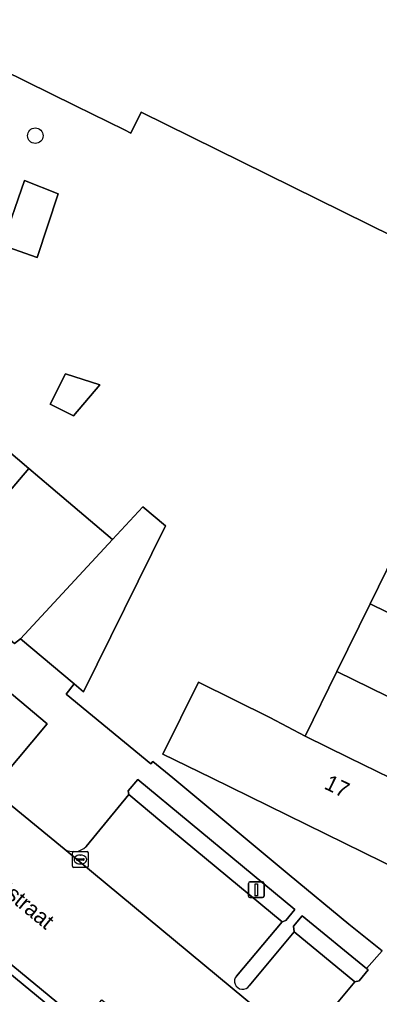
# Model space of a CAD drawing. Extents: x 159217 to 160349, y 381246 to 382172.
# Drawn here: x 160272.5 to 160295.2, y 381986.3 to 382047.9 of the extents above; entities that cross this region are included whole.
import ezdxf

# ---------------------------------------------------------------- set-up
doc = ezdxf.new("R2010")
doc.units = 0
for name, color, linetype in [('IMGEO_Boom', 7, 'Continuous'), ('IMGEO_Erf', 7, 'Continuous'), ('IMGEO_Groenvoorziening', 7, 'Continuous'), ('IMGEO_Haag', 7, 'Continuous'), ('IMGEO_Kolk', 7, 'Continuous'), ('IMGEO_Lichtmast', 7, 'Continuous'), ('IMGEO_Openbare_ruimte_label', 7, 'Continuous'), ('IMGEO_Pand', 7, 'Continuous'), ('IMGEO_Pand_nummerreeks', 7, 'Continuous'), ('IMGEO_Parkeervlak_open', 7, 'Continuous'), ('IMGEO_Rijbaan_lokaal_open', 7, 'Continuous'), ('IMGEO_Voetpad_open', 7, 'Continuous')]:
    doc.layers.add(name, color=color, linetype=linetype)

msp = doc.modelspace()

# ---------------------------------------------------------------- linework, layer by layer
at = {"layer": 'IMGEO_Boom'}
msp.add_circle((160273.49, 382040.524), 0.489, dxfattribs=at)
at = {"layer": 'IMGEO_Erf'}
for points in [[(160305.63, 382029.445), (160280.178, 382042.019), (160279.523, 382040.691), (160279.111, 382040.894), (160276.024, 382042.417), (160246.663, 382056.903)], [(160268.479, 382023.432), (160273.074, 382019.534), (160274.476, 382018.345), (160278.364, 382015.048), (160280.271, 382017.111), (160281.71, 382015.907), (160276.539, 382005.443), (160275.944, 382005.94), (160275.443, 382005.293), (160280.777, 382000.881), (160280.913, 382001.039), (160282.161, 382000), (160289.506, 381993.887), (160293.281, 381990.773), (160295.387, 381989.094)], [(160297.806, 381993.533), (160284.608, 382000), (160281.533, 382001.507), (160283.783, 382006.052), (160288.301, 382003.816), (160290.52, 382002.642), (160292.525, 382006.722), (160294.624, 382010.994), (160296.723, 382015.266)]]:
    msp.add_lwpolyline(points, dxfattribs=at)
for points in [[(160271.391, 382033.611), (160272.805, 382037.706), (160274.925, 382036.864), (160273.608, 382032.846)], [(160275.396, 382025.507), (160277.553, 382024.808), (160275.891, 382022.852), (160274.436, 382023.575)]]:
    msp.add_lwpolyline(points, close=True, dxfattribs=at)
at = {"layer": 'IMGEO_Groenvoorziening'}
for points in [[(160274.232, 382003.404), (160270.767, 382006.31), (160268.422, 382003.445), (160269.545, 382002.456), (160269.159, 382001.979), (160271.444, 382000.074)], [(160279.397, 381998.96), (160281.486, 381997.213), (160289.076, 381990.93), (160289.292, 381990.998), (160289.86, 381991.694), (160279.959, 381999.909), (160279.36, 381999.192)], [(160289.835, 381990.287), (160293.657, 381987.129), (160293.939, 381987.2), (160294.492, 381987.893), (160294.398, 381987.97), (160290.333, 381991.297), (160289.787, 381990.639)]]:
    msp.add_lwpolyline(points, close=True, dxfattribs=at)
at = {"layer": 'IMGEO_Haag'}
for points in [[(160279.397, 381998.96), (160281.486, 381997.213), (160289.076, 381990.93), (160289.292, 381990.998), (160289.86, 381991.694), (160279.959, 381999.909), (160279.36, 381999.192)], [(160289.835, 381990.287), (160293.657, 381987.129), (160293.939, 381987.2), (160294.492, 381987.893), (160294.398, 381987.97), (160290.333, 381991.297), (160289.787, 381990.639)]]:
    msp.add_lwpolyline(points, close=True, dxfattribs=at)
at = {"layer": 'IMGEO_Kolk'}
for p, q in [((160275.836, 381994.426), (160275.836, 381995.278)), ((160275.911, 381995.352), (160276.763, 381995.352)), ((160276.095, 381994.846), (160276.095, 381994.858)), ((160276.533, 381994.809), (160276.135, 381994.809)), ((160276.138, 381994.895), (160276.536, 381994.895)), ((160276.324, 381995.132), (160276.349, 381995.132)), ((160276.579, 381994.858), (160276.579, 381994.846)), ((160276.837, 381995.278), (160276.837, 381994.426)), ((160276.763, 381994.352), (160275.911, 381994.352)), ((160276.347, 381994.572), (160276.322, 381994.572))]:
    msp.add_line(p, q, dxfattribs=at)
for points in [[(160275.836, 381994.426), (160275.836, 381995.278)], [(160275.911, 381995.352), (160276.763, 381995.352)], [(160276.837, 381995.278), (160276.837, 381994.426)], [(160276.763, 381994.352), (160275.911, 381994.352)]]:
    msp.add_lwpolyline(points, dxfattribs=at)
for centre, radius, start, end in [((160275.913, 381995.276), 0.0765, 91.55205, 178.44795), ((160275.913, 381995.276), 0.0765, 91.55205, 178.44795), ((160276.135, 381994.855), 0.0403, 85.87752, 175.75265), ((160276.132, 381994.845), 0.0366, 178.93798, 274.71019), ((160276.536, 381994.852), 0.043, 264.86636, 352.45326), ((160276.54, 381994.857), 0.0386, 1.73085, 96.63898), ((160276.761, 381995.276), 0.0765, 1.55205, 88.44795), ((160276.761, 381995.276), 0.0765, 1.55205, 88.44795), ((160275.913, 381994.428), 0.0765, 181.55205, 268.44795), ((160275.913, 381994.428), 0.0765, 181.55205, 268.44795), ((160276.761, 381994.428), 0.0765, 271.55205, 358.44795), ((160276.761, 381994.428), 0.0765, 271.55205, 358.44795)]:
    msp.add_arc(centre, radius, start, end, dxfattribs=at)
for centre, major_axis, ratio, start_param, end_param in [((160276.323, 381994.852), (-0.387, 0.002), 0.722429, 4.712389, 7.853982), ((160276.348, 381994.852), (-0.39, 0.002), 0.717154, 1.570796, 4.712389)]:
    msp.add_ellipse(centre, major_axis=major_axis, ratio=ratio, start_param=start_param, end_param=end_param, dxfattribs=at)
at = {"layer": 'IMGEO_Lichtmast'}
for p, q in [((160286.938, 381992.545), (160286.938, 381993.345)), ((160286.938, 381993.345), (160286.938, 381992.545)), ((160287.038, 381993.445), (160287.828, 381993.445)), ((160287.828, 381993.445), (160287.038, 381993.445)), ((160287.928, 381993.345), (160287.928, 381992.545)), ((160287.928, 381992.545), (160287.928, 381993.345)), ((160287.828, 381992.445), (160287.038, 381992.445)), ((160287.038, 381992.445), (160287.828, 381992.445))]:
    msp.add_line(p, q, dxfattribs=at)
msp.add_lwpolyline([(160287.358, 381993.32), (160287.508, 381993.32), (160287.508, 381992.57), (160287.358, 381992.57), (160287.358, 381993.32)], dxfattribs=at)
for centre, start, end in [((160287.038, 381993.345), 90, 180), ((160287.038, 381993.345), 90, 180), ((160287.828, 381993.345), 0, 90), ((160287.828, 381993.345), 360, 90), ((160287.038, 381992.545), 180, 270), ((160287.038, 381992.545), 180, 270), ((160287.828, 381992.545), 270, 0), ((160287.828, 381992.545), 270, 0)]:
    msp.add_arc(centre, 0.1, start, end, dxfattribs=at)
at = {"layer": 'IMGEO_Pand'}
for points in [[(160312.584, 382043.36), (160299.362, 382049.833), (160254.125, 382072.109), (160251.863, 382067.479), (160258.484, 382064.296), (160256.031, 382059.248), (160249.382, 382062.43), (160246.663, 382056.903), (160276.024, 382042.417), (160279.111, 382040.894), (160279.523, 382040.691), (160280.178, 382042.019), (160305.63, 382029.445), (160305.022, 382028.184), (160311.74, 382024.945), (160314.558, 382030.651), (160317.288, 382036.188), (160317.304, 382036.313), (160314.359, 382037.763), (160311.198, 382039.328), (160312.6, 382042.183), (160312.88, 382042.754), (160313.063, 382043.126)], [(160273.608, 382032.846), (160274.925, 382036.864), (160272.805, 382037.706), (160271.391, 382033.611)], [(160277.553, 382024.808), (160275.396, 382025.507), (160274.436, 382023.575), (160275.891, 382022.852)], [(160262.34, 382016.643), (160267.197, 382012.615), (160273.074, 382019.534), (160268.479, 382023.432), (160267.915, 382022.739), (160267.552, 382023.035)], [(160278.364, 382015.048), (160274.476, 382018.345), (160273.074, 382019.534), (160267.197, 382012.615), (160272.17, 382008.491), (160272.56, 382008.77)], [(160278.364, 382015.048), (160272.56, 382008.77), (160275.944, 382005.94), (160276.539, 382005.443), (160281.71, 382015.907), (160280.271, 382017.111)], [(160296.723, 382015.266), (160294.624, 382010.994), (160304.113, 382006.331), (160306.218, 382010.6)], [(160292.525, 382006.722), (160302.009, 382002.061), (160304.113, 382006.331), (160294.624, 382010.994)], [(160299.994, 381997.973), (160300.993, 382000), (160302.009, 382002.061), (160292.525, 382006.722), (160290.52, 382002.642), (160293.296, 382001.274), (160295.881, 382000)], [(160299.994, 381997.973), (160295.881, 382000), (160293.296, 382001.274), (160290.52, 382002.642), (160288.301, 382003.816), (160283.783, 382006.052), (160281.533, 382001.507), (160284.608, 382000), (160297.806, 381993.533)]]:
    msp.add_lwpolyline(points, close=True, dxfattribs=at)
at = {"layer": 'IMGEO_Parkeervlak_open'}
for points in [[(160289.076, 381990.93), (160281.486, 381997.213), (160279.397, 381998.96), (160276.696, 381995.673)], [(160275.309, 381995.519), (160291.082, 381982.438)], [(160286.185, 381987.5), (160289.076, 381990.93)], [(160290.908, 381983.828), (160291.557, 381984.607), (160293.657, 381987.129), (160289.835, 381990.287), (160286.995, 381986.89)]]:
    msp.add_lwpolyline(points, dxfattribs=at)
for centre, radius, start, end in [((160275.906, 381996.464), 1.118, 237.70669, 314.96463), ((160286.573, 381987.172), 0.508, 139.81028, 326.22391)]:
    msp.add_arc(centre, radius, start, end, dxfattribs=at)
at = {"layer": 'IMGEO_Rijbaan_lokaal_open'}
msp.add_lwpolyline([(160253.142, 382006.175), (160271.578, 381991.038), (160270.333, 381989.563), (160270.599, 381989.344), (160276.301, 381984.655), (160276.446, 381984.535), (160277.685, 381986.004), (160288.137, 381977.388), (160292.063, 381982.15), (160291.082, 381982.438), (160275.309, 381995.519), (160271.799, 381998.4), (160270.25, 381999.661), (160269.78, 382000), (160268.403, 382001.135), (160267.106, 382002.204), (160266.999, 382002.319), (160261.806, 382006.56)], dxfattribs=at)
at = {"layer": 'IMGEO_Voetpad_open'}
for points in [[(160286.995, 381986.89), (160289.835, 381990.287), (160289.787, 381990.639), (160290.333, 381991.297), (160294.398, 381987.97), (160295.387, 381989.094), (160293.281, 381990.773), (160289.506, 381993.887), (160282.161, 382000), (160280.913, 382001.039), (160280.777, 382000.881), (160275.443, 382005.293), (160275.944, 382005.94), (160272.56, 382008.77), (160272.17, 382008.491), (160267.197, 382012.615), (160262.34, 382016.643), (160258.188, 382020.086), (160252.894, 382024.477)], [(160270.767, 382006.31), (160274.232, 382003.404), (160271.444, 382000.074)], [(160276.696, 381995.673), (160279.397, 381998.96), (160279.36, 381999.192), (160279.959, 381999.909), (160289.86, 381991.694), (160289.292, 381990.998), (160289.076, 381990.93), (160286.185, 381987.5)], [(160271.799, 381998.4), (160275.309, 381995.519)], [(160275.984, 381984.269), (160270.282, 381988.958), (160270.599, 381989.344), (160270.333, 381989.563), (160262.201, 381996.251)], [(160295.387, 381989.094), (160294.398, 381987.97), (160294.492, 381987.893), (160293.939, 381987.2), (160293.657, 381987.129), (160291.557, 381984.607), (160293.164, 381983.726), (160292.142, 381982.127), (160292.258, 381982.093)]]:
    msp.add_lwpolyline(points, dxfattribs=at)
msp.add_lwpolyline([(160270.599, 381989.344), (160270.282, 381988.958), (160275.984, 381984.269), (160276.301, 381984.655)], close=True, dxfattribs=at)
for centre, radius, start, end in [((160275.906, 381996.464), 1.118, 237.70669, 314.96463), ((160286.573, 381987.172), 0.508, 139.81028, 326.22391)]:
    msp.add_arc(centre, radius, start, end, dxfattribs=at)

# ---------------------------------------------------------------- texts
at = {"layer": 'IMGEO_Openbare_ruimte_label'}
msp.add_text('Botstraat', height=1, rotation=320.64204, dxfattribs=at).set_placement((160270.016, 381993.786))
at = {"layer": 'IMGEO_Pand_nummerreeks'}
msp.add_text('17', height=1, rotation=333.89522, dxfattribs=at).set_placement((160291.655, 381999.353))

doc.saveas('drawing.dxf')
